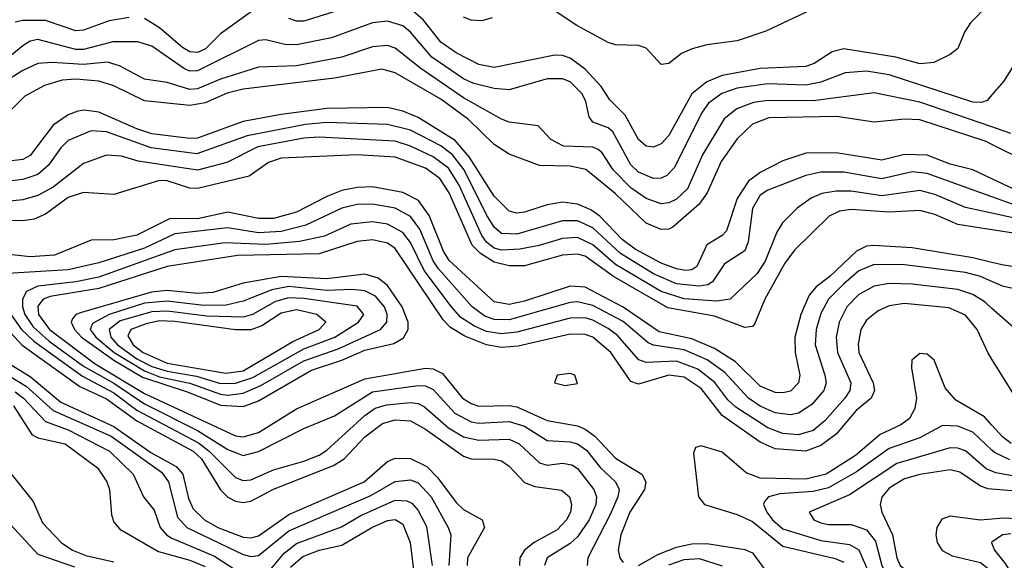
# Model space of a CAD drawing. Header units: inches. Extents: x 501365 to 657855, y 482276 to 547543.
# Tile 806 of 957: x 617442 to 620033, y 490503 to 491925. Entities that reach past the tile are written whole.
import ezdxf

# ---------------------------------------------------------------- set-up
doc = ezdxf.new("R2010")
doc.units = ezdxf.units.IN
doc.header["$MEASUREMENT"] = 0
doc.layers.add('A6419', color=7, linetype='Continuous')
doc.layers.add('A6429', color=7, linetype='Continuous')

msp = doc.modelspace()

# ---------------------------------------------------------------- linework, layer by layer
at = {"layer": 'A6419', "color": 5}
for points, elevation in [([(618070, 491959.6), (617970, 491887.9), (617931.1, 491848.9), (617910, 491839), (617890, 491840.5), (617870, 491852), (617810, 491904.3), (617770, 491928.4)], 2520), ([(618333.7, 491966.3), (618190, 491921.6), (618170, 491921.5), (618150, 491928.4)], 2520), ([(619990, 491964.7), (619943.2, 491916.8), (619927.5, 491892.5), (619910.1, 491849.9), (619890, 491833.8), (619847.1, 491812.9), (619810.8, 491809.2), (619746.7, 491826.7), (619610, 491848.9), (619579.4, 491840.6), (619531.9, 491810), (619510, 491802.2), (619390, 491796.6), (619290, 491778.1), (619250, 491761.9), (619210.7, 491730), (619150, 491620.9), (619130, 491599.2), (619110, 491590.4), (619090, 491593), (619070.2, 491610.2), (619034.6, 491674.6), (618994.9, 491714.9), (618971.6, 491750), (618930, 491794.8), (618890, 491824.4), (618870, 491831.1), (618850, 491831.6), (618690, 491799.4), (618650, 491807), (618590, 491838.5), (618550, 491866.2), (618504.1, 491924), (618470, 491953.9)], 2520), ([(619523, 491950), (619404.8, 491895.2), (619330, 491870), (619250, 491858.9), (619211.6, 491848.5), (619183.6, 491836.4), (619150, 491809.9), (619130, 491807.2), (619090, 491850.5), (619070, 491857.6), (619010, 491859.3), (618990, 491865.1), (618907.5, 491910), (618830, 491961.4)], 2480), ([(617730, 491930.8), (617677.4, 491922.6), (617610, 491898.1), (617590, 491895.8), (617510, 491923.3), (617450, 491923.6), (617430, 491918.7)], 2520), ([(618685.3, 491930), (618657.8, 491922.2), (618630, 491924), (618610, 491932.3)], 2480), ([(620000, 491727.4), (619987.5, 491712.5), (619972.4, 491707.6), (619950, 491708.5), (619730, 491780.6), (619669.8, 491790.2), (619614.2, 491785.8), (619550, 491760.7), (619510, 491753.2), (619410, 491757), (619330, 491745.2), (619289.2, 491730.8), (619254.7, 491705.3), (619237.9, 491682.1), (619164.3, 491535.7), (619144.4, 491515.6), (619130, 491508.8), (619110, 491507.5), (619070, 491524.6), (619050, 491543.5), (619003, 491630), (618990, 491640.6), (618950, 491655.6), (618940.1, 491670), (618931.6, 491710), (618921.6, 491730), (618890, 491762.2), (618870, 491769.9), (618830, 491769.6), (618730, 491740.8), (618690, 491744.7), (618637.2, 491757.2), (618610, 491769.4), (618526.6, 491826.5), (618470, 491892.4), (618450, 491908.9), (618410, 491921.1), (618370, 491916.6), (618262.2, 491877.8), (618170, 491859.1), (618139.8, 491859.8), (618090, 491872.6), (618070, 491870.3), (617910, 491790.6), (617890, 491790.2), (617876, 491796), (617790, 491855.9), (617752.6, 491867.4), (617686.9, 491866.9), (617610, 491847.1), (617590, 491846.5), (617490, 491873.4), (617470, 491868.6), (617450, 491856.5), (617343.1, 491770)], 2540), ([(620000, 491643.2), (619810, 491708.3), (619690, 491733.1), (619530, 491711.9), (619410, 491712.8), (619372.3, 491707.7), (619328.8, 491691.2), (619295.6, 491664.4), (619238.7, 491570), (619199.2, 491480.8), (619170, 491453.2), (619150, 491443.4), (619130, 491440.6), (619090, 491455.3), (619050, 491482.7), (619003.7, 491530), (618974.6, 491574.7), (618963.8, 491583.8), (618950, 491589.9), (618872.4, 491592.4), (618839.3, 491610), (618806.4, 491646.4), (618730, 491656.2), (618710, 491663.9), (618610, 491720.1), (618497, 491797), (618430, 491850.3), (618410, 491857.4), (618370, 491853.9), (618290, 491826.4), (618170, 491803.5), (618070, 491800.1), (617970, 491769), (617910, 491743.4), (617890, 491741.8), (617830, 491760.4), (617770, 491768.6), (617704.2, 491804.2), (617673.3, 491813.3), (617610, 491807.1), (617527.4, 491812.6), (617490, 491809.9), (617450, 491791.7), (617410, 491766.5)], 2560), ([(620000, 491596.9), (619984.5, 491604.5), (619810, 491661.9), (619770, 491663.5), (619690, 491655.9), (619590.9, 491670.9), (619412.8, 491667.2), (619369.6, 491650.4), (619330, 491612.3), (619287.9, 491552.1), (619250.5, 491469.5), (619230, 491439.8), (619160.1, 491379.9), (619150, 491373.9), (619130, 491373.4), (619090, 491390.3), (619008.3, 491468.3), (618931.1, 491531.1), (618890, 491540.1), (618810, 491541.5), (618730, 491571.3), (618690, 491597.1), (618622.7, 491662.7), (618550, 491716.3), (618430, 491785.8), (618394.8, 491794.8), (618270, 491771.9), (618030, 491742.5), (617987.7, 491732.3), (617930, 491706.5), (617890, 491699.3), (617770, 491712.1), (617690, 491751.5), (617650, 491763.6), (617590, 491769), (617554.1, 491765.9), (617507.6, 491752.4), (617455.8, 491724.2), (617390, 491659.2)], 2580), ([(620000, 491506.6), (619950, 491530.2), (619890, 491545.7), (619830, 491568.8), (619770, 491570.4), (619710, 491555.7), (619590, 491575.1), (619510, 491574.1), (619450, 491554), (619390, 491523.2), (619359.5, 491500.5), (619330, 491455), (619301.3, 491370), (619290, 491357.6), (619250, 491332.8), (619223.6, 491276.4), (619210, 491267.2), (619194.1, 491265.9), (619170, 491269.8), (619130, 491284.5), (619061.4, 491321.4), (619027.2, 491347.2), (618968.7, 491408.7), (618945, 491425), (618910, 491440.3), (618870, 491445.7), (618830, 491438.2), (618770, 491419.2), (618750, 491416.6), (618730, 491422.1), (618690, 491461), (618624.2, 491564.2), (618587.5, 491607.5), (618490, 491667.6), (618450, 491684.9), (618410, 491694.1), (618250, 491691.4), (618130, 491676.3), (618030, 491657.5), (617910, 491614), (617890, 491612.8), (617790, 491625.5), (617750, 491637.8), (617650, 491682.2), (617612.9, 491687.1), (617595.4, 491684.7), (617570, 491674.9), (617530, 491647.8), (617470, 491568.2), (617450, 491557.4), (617390, 491550.4)], 2620), ([(620000, 491459.7), (619830, 491520.8), (619790, 491525.1), (619710, 491507), (619610, 491524.1), (619550, 491524.5), (619510, 491515.8), (619410, 491476.9), (619390, 491463.7), (619370, 491428.5), (619358.8, 491341.2), (619350, 491317.4), (619296.7, 491283.3), (619264.6, 491235.4), (619252.1, 491227.9), (619230, 491224.1), (619170, 491230.9), (619110, 491256.6), (619022.4, 491310), (618950, 491378.2), (618910, 491396.3), (618870, 491396.2), (618750, 491361.4), (618710, 491363.1), (618690, 491379.9), (618670, 491411.8), (618611.1, 491530), (618580.6, 491570), (618550, 491593.6), (618470, 491634.7), (618410, 491649.7), (618250, 491654.9), (618193.6, 491650), (618040.4, 491619.6), (617907.7, 491572.3), (617788, 491588), (617670, 491630), (617630, 491633.3), (617570, 491607.2), (617550, 491588.4), (617517.8, 491542.3), (617490, 491518.3), (617450, 491505), (617390, 491498.1)], 2640), ([(620000, 491416), (619930, 491431.3), (619850, 491465.3), (619810, 491476.2), (619710, 491462.2), (619630, 491473.9), (619590, 491474.5), (619552.2, 491467.8), (619524.3, 491455.7), (619487.9, 491430), (619448.8, 491391.2), (619433.9, 491366.1), (619403.3, 491290), (619382.2, 491257.8), (619311.4, 491190), (619275.3, 491184.8), (619190, 491191.2), (619130.1, 491210.1), (619010, 491281.7), (618950, 491333.5), (618910, 491352), (618870, 491350.2), (618809, 491331), (618758.1, 491321.9), (618710, 491318.9), (618690, 491324.6), (618670, 491340.2), (618657.8, 491357.8), (618598, 491490), (618570, 491535), (618530, 491564.8), (618470, 491592.7), (618430, 491605.6), (618230, 491616), (618190, 491613.3), (618068.9, 491591.1), (617987.3, 491550), (617910, 491529.5), (617753.5, 491553.5), (617710, 491566.4), (617670, 491569.4), (617610, 491546.7), (617530, 491484.7), (617490, 491463.2), (617450, 491451.4), (617370, 491443.2)], 2660), ([(620000, 491372.7), (619910, 491386.6), (619850, 491412.7), (619810, 491423.3), (619730, 491418.7), (619630, 491426.4), (619598.8, 491421.3), (619571.6, 491408.4), (619480.8, 491319.2), (619455.2, 491284.8), (619402.7, 491190), (619375.5, 491124.5), (619370, 491117.9), (619350, 491115.3), (619270, 491145.5), (619147.1, 491167.1), (619004.7, 491250), (618930, 491302.9), (618910, 491308.9), (618870, 491306.3), (618770, 491277.9), (618730, 491278.1), (618690, 491287.8), (618654, 491310), (618632.5, 491332.5), (618571.6, 491470), (618547.6, 491507.6), (618510, 491534.4), (618430, 491563.8), (618330, 491569.8), (618130, 491560.9), (618096.3, 491550), (618046.2, 491513.8), (617910, 491481.6), (617890, 491482.6), (617830, 491501.7), (617810, 491502.6), (617690, 491465.2), (617610, 491471.2), (617570, 491457.6), (617510, 491413.5), (617479.7, 491400.3), (617450, 491396.5), (617370, 491397.8)], 2680), ([(620000, 491286.9), (619950, 491299.1), (619790, 491325), (619688.5, 491331.5), (619670, 491329.4), (619643.3, 491316.7), (619573.1, 491250), (619537.6, 491222.4), (619519.2, 491200.8), (619497, 491150), (619481.6, 491090), (619482.6, 491050), (619494.4, 490990), (619490.9, 490970), (619470, 490948.5), (619450, 490943.5), (619430, 490944.6), (619390, 490961.8), (619325.3, 491025.3), (619270, 491060.9), (619210, 491086), (619124.1, 491104.1), (619030, 491169.6), (618930, 491221.4), (618890, 491224.1), (618770, 491185.2), (618730, 491176.5), (618690, 491183), (618571.9, 491291.9), (618556.8, 491316.8), (618519.5, 491410), (618491.2, 491450), (618450, 491470.9), (618370, 491485.7), (618330, 491483.9), (618290, 491476), (618250, 491460.5), (618170, 491418.8), (618110, 491402.2), (618070, 491402.1), (617990, 491418.7), (617910, 491401.4), (617837.5, 491402.5), (617750, 491358.8), (617690, 491346.4), (617630, 491345), (617534, 491306), (617470, 491301.7), (617350, 491314.4)], 2720), ([(620000, 491236.7), (619970, 491249.9), (619930, 491260.2), (619770, 491280.2), (619690, 491281.5), (619650, 491264.9), (619609.8, 491230), (619569.8, 491190), (619550, 491152.5), (619537.6, 491110), (619534.8, 491070), (619560.4, 490990), (619563.9, 490970), (619558.1, 490950), (619526.4, 490913.6), (619490.9, 490890), (619470, 490886.1), (619430, 490890.9), (619390, 490909), (619359.6, 490930), (619297.5, 490997.5), (619250.6, 491030.6), (619190, 491057.2), (619110, 491068.8), (619095.4, 491075.4), (619030, 491131.4), (618950, 491174), (618910, 491183.6), (618890, 491181.5), (618730, 491135.9), (618690, 491137), (618665.7, 491145.7), (618632.8, 491170), (618544.3, 491270), (618530, 491290.7), (618494.5, 491374.5), (618470, 491407.5), (618430, 491429.7), (618370, 491440.5), (618330, 491438.8), (618290, 491430), (618194.9, 491385.1), (618130, 491368), (618070, 491364.3), (617990, 491377.8), (617850, 491362.3), (617770, 491324.2), (617650, 491285.8), (617570, 491267.2), (617410, 491257.5)], 2740), ([(620000, 491166), (619982, 491182), (619950, 491202.5), (619910, 491215.5), (619790, 491229.7), (619730, 491231.5), (619690, 491224.4), (619650, 491202.1), (619618.6, 491170), (619597.7, 491130), (619589.8, 491090), (619593.4, 491050), (619628.8, 490970), (619626.5, 490950), (619613.2, 490930), (619560.4, 490870), (619530, 490845.2), (619490, 490833.3), (619450, 490837.2), (619410, 490851.6), (619326, 490906), (619305.4, 490925.4), (619271, 490971), (619225.8, 491005.8), (619170, 491027.2), (619090, 491023.3), (619070.8, 491030.8), (619014.5, 491094.5), (618990, 491113.3), (618950, 491134.7), (618930, 491140.7), (618890, 491140.3), (618750, 491103.6), (618710, 491099.2), (618670, 491105.6), (618638.8, 491118.8), (618602.4, 491142.4), (618577.7, 491170), (618506, 491266), (618470, 491339.7), (618450, 491365.6), (618410, 491387.3), (618370, 491393.8), (618312.9, 491387.1), (618243.8, 491356.2), (618177.9, 491342.1), (618090, 491333.6), (617981.6, 491338.4), (617850, 491319.9), (617650, 491247.7), (617590, 491235.6), (617490, 491224.7), (617459.7, 491210), (617449.4, 491190.6), (617449.2, 491170), (617455.5, 491150), (617477.5, 491117.5), (617519.8, 491079.8), (617610, 491014.4), (617690, 490968.9), (617770, 490915.2), (617910, 490844.9), (617990, 490795), (618030, 490779), (618070, 490789.4), (618189.8, 490850), (618270, 490883.8), (618370, 490946.6), (618490, 490963.2), (618510, 490961.9), (618530, 490952.7), (618587.1, 490890), (618630, 490867.5), (618650, 490864.2), (618730, 490868.5), (618770, 490855.8), (618830, 490818.2), (618890, 490815.4), (618910, 490810), (618933, 490793), (618970, 490746.3), (619009.7, 490710), (619018.9, 490690), (619015.5, 490670), (618995.9, 490624.1), (618937, 490510), (618935.4, 490490)], 2760), ([(620000, 491032.3), (619990, 491048.4), (619960.7, 491110), (619930, 491148.2), (619887, 491167), (619770, 491178.7), (619730, 491173.1), (619700.3, 491159.7), (619670, 491134.8), (619654.8, 491110), (619647.8, 491072.2), (619650.1, 491050), (619687.5, 490970), (619690.9, 490950), (619682.5, 490930), (619642.8, 490897.2), (619590, 490834.9), (619550, 490805.5), (619509.6, 490790.4), (619430, 490796.5), (619390, 490814.3), (619290, 490884.2), (619235.2, 490955.2), (619190, 490984.7), (619150, 490990), (619070, 490966.9), (619050, 490974), (618997, 491050), (618949.9, 491090), (618930, 491097.1), (618890, 491098), (618753.2, 491066.8), (618710, 491063.3), (618670, 491070.1), (618613.1, 491093.1), (618575.9, 491115.9), (618556.2, 491136.2), (618430, 491323.9), (618410, 491337.4), (618370, 491346.4), (618330, 491342.3), (618230, 491309.6), (618014.8, 491305.2), (617830, 491275.8), (617650, 491218.7), (617522.4, 491197.6), (617503.8, 491190), (617490, 491171.7), (617491.4, 491150), (617520.5, 491110), (617640.4, 491020.4), (617770, 490941.8), (618010, 490830.4), (618030, 490828.2), (618070, 490839.7), (618170, 490901.8), (618350, 490980.5), (618510, 491008.5), (618530, 491006.6), (618554.5, 490994.5), (618607.2, 490930), (618630, 490915.5), (618650, 490909.1), (618730, 490910.3), (618750, 490906.7), (618830, 490870.7), (618910, 490856.8), (618930, 490847.9), (618954.8, 490830), (619010, 490772.4), (619079.2, 490730), (619089.3, 490710), (619086, 490690), (619047.7, 490630), (619024, 490570), (619016.5, 490530), (619020.6, 490510), (619030, 490497.2)], 2780), ([(617404.4, 491170), (617447.2, 491110), (617479.4, 491079.4), (617607.3, 490987.3), (617690, 490943.9), (617750, 490898), (617912.1, 490812.1), (617940.8, 490790), (618010, 490721.1), (618030, 490713.1), (618050, 490715.1), (618110, 490741.3), (618190, 490763.7), (618230, 490780.2), (618250, 490792.8), (618350, 490884.3), (618376.9, 490903.1), (618407.5, 490912.5), (618470, 490918), (618490, 490915.7), (618507.1, 490907.1), (618570, 490852), (618610, 490827.9), (618650, 490819.1), (618730, 490822.3), (618756.3, 490810), (618810, 490759.7), (618830, 490753.7), (618870, 490758.5), (618894.8, 490754.8), (618910, 490745.1), (618952.4, 490690), (618959.5, 490670), (618957.5, 490650), (618939.9, 490610), (618910, 490565.4), (618890, 490547.8), (618830.1, 490510), (618822.9, 490490)], 2740), ([(617372.7, 491150), (617448.8, 491068.8), (617600.7, 490960.7), (617670, 490927.8), (617750, 490869.9), (617898.1, 490790), (617920.4, 490770), (617970, 490689), (617989.7, 490669.7), (618010, 490659.1), (618030, 490655.5), (618050, 490659), (618109.8, 490690.2), (618267.6, 490752.4), (618295.3, 490770), (618350, 490827.8), (618397, 490863), (618430, 490872.7), (618470, 490870.6), (618510, 490848.6), (618610, 490777.3), (618630, 490770.1), (618690, 490769.7), (618710, 490765), (618730, 490751), (618770, 490708.2), (618797.5, 490697.5), (618867.9, 490687.9), (618888.4, 490670), (618894.2, 490650), (618891.1, 490630), (618881.1, 490610), (618856.2, 490583.8), (618795.3, 490550), (618770.4, 490530), (618758.1, 490510), (618757.4, 490490)], 2720), ([(617348.3, 491028.3), (617459, 490961), (617530, 490897.8), (617682.7, 490830), (617815.5, 490735.5), (617833.6, 490710), (617856.8, 490616.8), (617881.8, 490590), (618030, 490518.4), (618050, 490513.3), (618070, 490515.8), (618150, 490580.8), (618366.2, 490673.8), (618430, 490710.4), (618470, 490714.6), (618490, 490707.2), (618524.7, 490670), (618569.4, 490590), (618576.5, 490570), (618571.4, 490490)], 2660), ([(617399.8, 491030), (617470, 490986.6), (617550, 490919), (617690, 490855.5), (617787.2, 490787.2), (617853.7, 490750), (617871.7, 490730), (617886.3, 490666.3), (617898.6, 490638.6), (617928.3, 490610), (617963.6, 490590), (618030, 490564.3), (618050, 490562.7), (618070, 490568.1), (618150, 490624.1), (618348.7, 490710), (618410, 490763.5), (618430, 490771.7), (618470, 490771.1), (618513.3, 490750), (618541.4, 490721.4), (618590, 490655), (618610, 490637.4), (618659, 490610), (618664.7, 490590), (618620.6, 490510), (618619.4, 490490)], 2680), ([(620000, 490859.1), (619980.7, 490880.7), (619904.8, 490924.8), (619876.6, 490956.6), (619848.2, 491030), (619830, 491045.6), (619810, 491047.5), (619789.6, 491030), (619788.4, 491010), (619801.3, 490930), (619797.1, 490902.9), (619783.3, 490876.7), (619760.2, 490859.8), (619705.6, 490834.4), (619641.2, 490778.8), (619564.2, 490730), (619510, 490717.2), (619390, 490719.2), (619353.8, 490733.8), (619290, 490787.9), (619235.3, 490804.7), (619219.9, 490800.1), (619214.6, 490785.4), (619228.3, 490670), (619243.5, 490650), (619330, 490623.6), (619370, 490605.5), (619450, 490540.6), (619587.8, 490507.8), (619610, 490498.7)], 2820), ([(617430, 490946.4), (617451.9, 490930), (617510, 490868.8), (617570, 490846.7), (617678.4, 490790), (617740.4, 490730), (617767.6, 490670), (617795.5, 490635.6), (617811.3, 490590), (617828.2, 490570), (617841.9, 490561.9), (617954.6, 490514.6), (618030, 490465.6)], 2640), ([(617425.6, 490910), (617474.3, 490834.3), (617490, 490825.8), (617562, 490810), (617646.6, 490746.6), (617671.6, 490710), (617678.2, 490690), (617683.3, 490623.3), (617690, 490603.5), (617705.3, 490585.3), (617806.9, 490526.9), (617890, 490503.6), (617930, 490487.1)], 2620), ([(620000, 490793), (619950, 490840.4), (619910, 490856.2), (619870, 490858), (619810, 490825.8), (619730, 490797.5), (619643.8, 490736.2), (619570, 490693.8), (619530, 490684.1), (619441.6, 490678.4), (619411.8, 490670), (619401.9, 490658.1), (619398.9, 490650), (619408.1, 490630), (619423, 490610), (619450, 490586.3), (619550, 490555.3), (619625, 490545), (619650, 490530.7), (619676.5, 490470)], 2840), ([(617355.2, 490810), (617477.9, 490657.9), (617501.7, 490601.7), (617551, 490550), (617581.3, 490530), (617615.8, 490515.8), (617690, 490499.4)], 2580), ([(620000, 490737.7), (619984.4, 490744.4), (619930, 490791.7), (619910, 490798.6), (619890, 490798.8), (619750, 490758.4), (619624.8, 490675.2), (619518.8, 490630), (619531.7, 490610), (619550, 490602.2), (619570, 490597.7), (619630, 490597.6), (619670, 490583.2), (619693.8, 490553.8), (619709.9, 490489.9), (619720.4, 490470), (619735.4, 490455.4), (619862.9, 490390), (619930, 490324.8), (619950, 490316.7), (619990, 490311.7), (620000, 490304.8)], 2860), ([(620000, 490690.5), (619990, 490691.3), (619970, 490698.2), (619915.6, 490735.6), (619890, 490741.4), (619810, 490728.7), (619770, 490717.3), (619730, 490693.2), (619710.4, 490669.6), (619705.5, 490650), (619710.4, 490630), (619738.3, 490570), (619749.6, 490510), (619758.5, 490490), (619782.5, 490470), (619869.5, 490429.5), (619930, 490392.6), (619990, 490368.3), (620000, 490362.5)], 2880), ([(618090, 490464.6), (618137.6, 490522.4), (618170, 490547.8), (618288.4, 490591.6), (618339.2, 490620.8), (618430, 490661.4), (618460.2, 490660.2), (618473.6, 490653.6), (618490, 490634.2), (618512.1, 490592.1), (618527.2, 490490)], 2640), ([(617406.7, 490610), (617490, 490519.1), (617586.5, 490486.5)], 2560), ([(618154.3, 490485.7), (618186.8, 490513.2), (618230, 490529.8), (618290, 490543.1), (618368.2, 490590), (618410, 490607.7), (618430, 490610.3), (618450, 490598.4), (618469.2, 490550), (618481.5, 490450)], 2620), ([(620000, 490611.7), (619970, 490609.2), (619890, 490619.7), (619868, 490612), (619855.2, 490590), (619852.2, 490570), (619855.6, 490550), (619869, 490529), (619895.3, 490515.3), (619970, 490497.8), (620000, 490474.3)], 2920), ([(619070, 490489.8), (619121.1, 490518.9), (619170, 490537.7), (619210, 490547), (619250, 490547.3), (619350, 490531.6), (619370, 490523.1), (619410, 490467.5)], 2780), ([(620000, 490550.7), (619998.9, 490550), (620000, 490547.3)], 2940), ([(619150, 490491.4), (619190, 490505.8), (619230, 490508.1), (619290, 490488.6)], 2760)]:
    msp.add_lwpolyline(points, dxfattribs=dict(at, elevation=elevation))
for points, elevation in [([(618350, 491256), (618250, 491243.8), (618130, 491250), (618030, 491231.9), (617950, 491207.7), (617910, 491204.8), (617830, 491213.2), (617788.8, 491208.8), (617604.5, 491155.5), (617590, 491150), (617581.4, 491138.5), (617577.7, 491130), (617585.9, 491110), (617604.3, 491090), (617689.9, 491029.9), (617765, 490985), (617885.6, 490945.6), (617970, 490911.1), (618030, 490907.5), (618070, 490922.8), (618210, 491003.5), (618290, 491029.9), (618350, 491055.7), (618426.7, 491073.3), (618451.8, 491088.2), (618464.5, 491110), (618464, 491130), (618447.9, 491170), (618410, 491225.8), (618385.5, 491245.5)], 2820), ([(618150, 491223.1), (618105.1, 491214.9), (618030, 491185), (617985.3, 491174.7), (617926.8, 491173.2), (617830, 491185), (617770, 491179.5), (617677.6, 491150), (617633.6, 491126.4), (617627.2, 491110), (617642.7, 491090), (617690.8, 491050), (617770, 491001.5), (617810, 490986.3), (617890, 490969.4), (617970, 490940.2), (617990, 490938.1), (618030, 490943), (618076.9, 490963.1), (618190, 491027.9), (618280, 491060), (618391.7, 491110), (618408, 491130), (618408.9, 491150), (618401.8, 491170), (618378.3, 491198.3), (618350, 491212.1), (618315.7, 491215.7), (618250, 491212.6)], 2840), ([(618150, 491193.6), (618115.5, 491184.5), (618054.5, 491150), (618030, 491142.9), (617934.8, 491145.2), (617830, 491158.6), (617790, 491157.2), (617706.6, 491133.4), (617677.5, 491110), (617681.7, 491090), (617699, 491070), (617750, 491033.7), (617790, 491012.9), (617830, 491000.5), (617907.3, 490987.3), (617970, 490968.6), (618010, 490968.9), (618055.8, 490984.2), (618190, 491059.6), (618271.3, 491090), (618333.7, 491130), (618347.6, 491150), (618330, 491171.9), (618190, 491191.8)], 2860), ([(618170, 491162.3), (618130, 491153.5), (618079.5, 491120.5), (618050, 491109.8), (618010, 491109.5), (617850, 491131.4), (617810, 491133), (617774.4, 491125.6), (617734.8, 491110), (617726.4, 491093.6), (617740.5, 491070), (617767.2, 491050), (617830, 491022), (617984.6, 490995.4), (618030, 491002), (618160.8, 491079.2), (618229.9, 491110), (618247.7, 491130), (618223.7, 491150)], 2880), ([(618890, 490994.5), (618856, 490990), (618849.4, 490970), (618876.8, 490963.2), (618910, 490968.1), (618902.2, 490990)], 2820)]:
    msp.add_lwpolyline(points, close=True, dxfattribs=dict(at, elevation=elevation))
at = {"layer": 'A6429', "color": 5}
for points, elevation in [([(620060.3, 491810), (620030, 491763.1), (620000, 491727.4)], 2540), ([(620050, 491626.1), (620000, 491643.2)], 2560), ([(620090, 491552.6), (620000, 491596.9)], 2580), ([(620072.4, 491472.3), (620000, 491506.6)], 2620), ([(620058.6, 491438.6), (620000, 491459.7)], 2640), ([(620130, 491387.7), (620000, 491416)], 2660), ([(620115, 491355), (620000, 491372.7)], 2680), ([(620090, 491271), (620030, 491279.5), (620000, 491286.9)], 2720), ([(620090, 491211.2), (620030, 491223.5), (620000, 491236.7)], 2740), ([(620062.9, 491110), (620000, 491166)], 2760), ([(620088.2, 490890), (620000, 491032.3)], 2780), ([(620050.9, 490810.9), (620027.8, 490827.8), (620000, 490859.1)], 2820), ([(620047.4, 490767.4), (620006.7, 490786.7), (620000, 490793)], 2840), ([(620131.7, 490711.7), (620010, 490733.4), (620000, 490737.7)], 2860), ([(620083.8, 490683.8), (620000, 490690.5)], 2880), ([(620067.9, 490612.1), (620030, 490614.1), (620000, 490611.7)], 2920), ([(620050, 490573.1), (620028.2, 490570), (620000, 490550.7)], 2940), ([(620000, 490547.3), (620006.7, 490530), (620034.8, 490494.8), (620112.5, 490370), (620169.9, 490290), (620240.4, 490220.4), (620270, 490164), (620290, 490154.3), (620371.7, 490168.3), (620430, 490170.5), (620470, 490157.8), (620550, 490116.5), (620590, 490111.4), (620735.9, 490144.1), (621070.9, 490190.9), (621170, 490195.3), (621192, 490192), (621220, 490180), (621295.3, 490130), (621300, 490110), (621292.5, 490090), (621231.4, 490000)], 2940)]:
    msp.add_lwpolyline(points, dxfattribs=dict(at, elevation=elevation))

doc.saveas('drawing.dxf')
